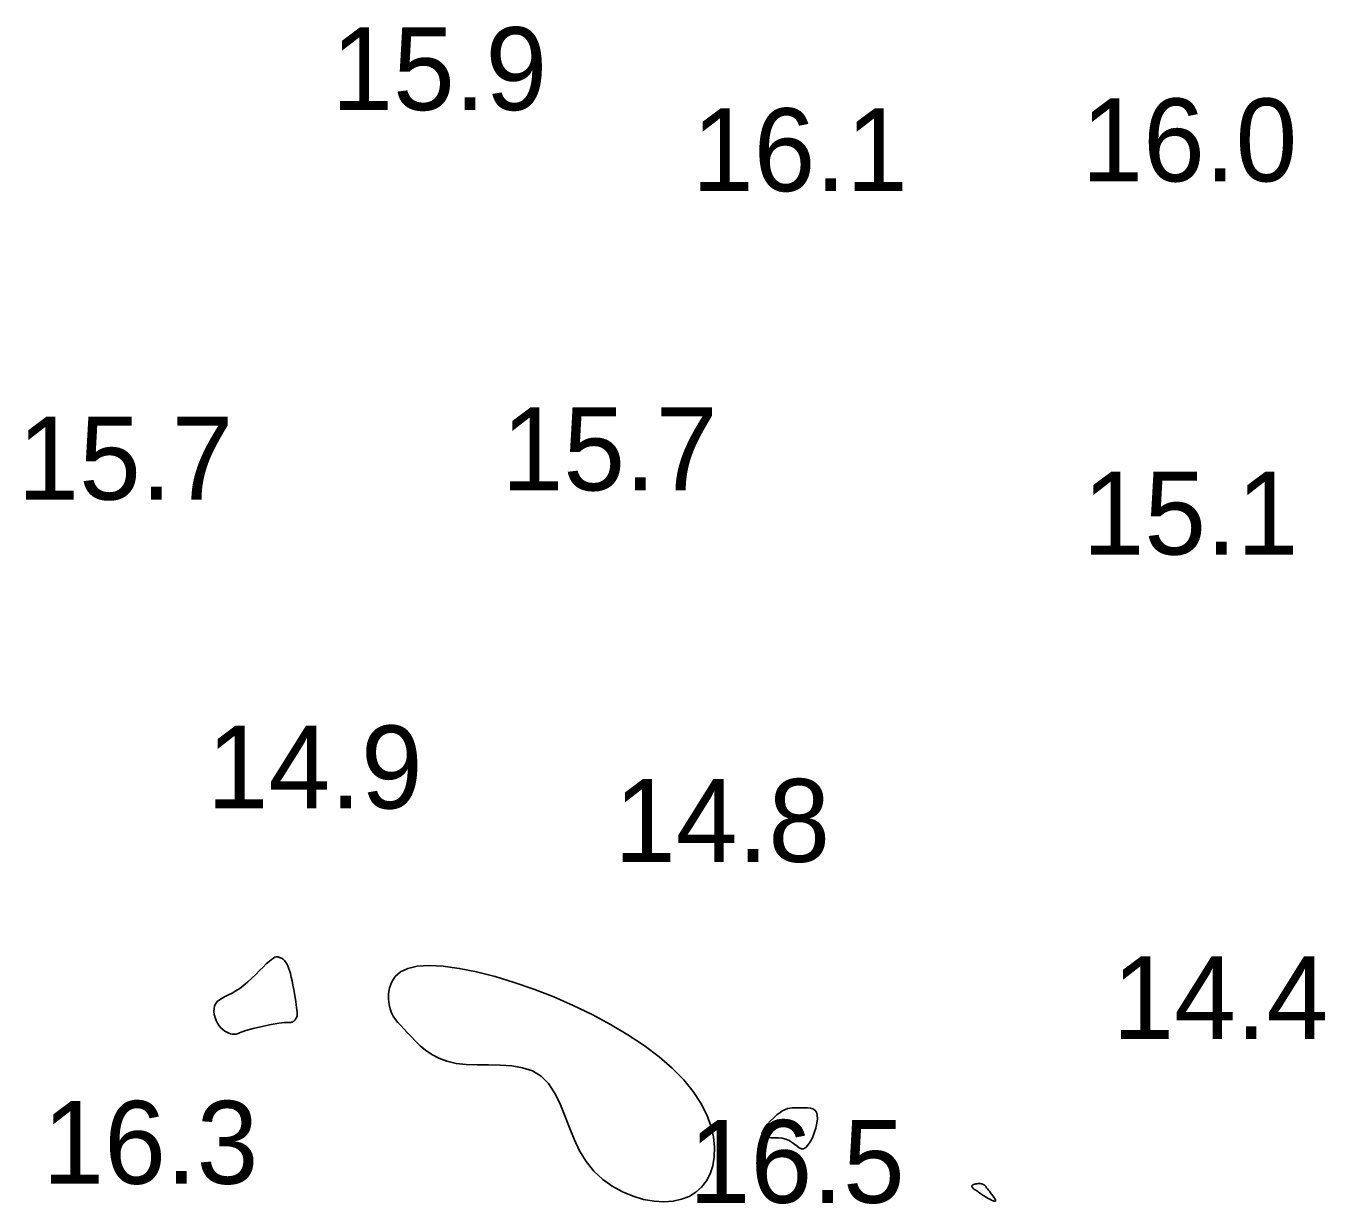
# Model space of a CAD drawing. Extents: x 3040093 to 3056816, y 408076 to 509144.
# Drawn here: x 3046106.3 to 3046184.7, y 434423.1 to 434494.2 of the extents above; entities that cross this region are included whole.
import ezdxf

# ---------------------------------------------------------------- set-up
doc = ezdxf.new("R2010")
doc.units = 0
doc.layers.add('V-CHAN-CONT-EL17', color=7, linetype='Continuous')
doc.layers.add('V-TOPO-SOUN-0610', color=7, linetype='Continuous')

msp = doc.modelspace()

# ---------------------------------------------------------------- linework, layer by layer
at = {"layer": 'V-CHAN-CONT-EL17'}
for points in [[(3046118.747, 434433.372), (3046118.646, 434433.395), (3046118.534, 434433.432), (3046118.416, 434433.484), (3046118.295, 434433.552), (3046118.174, 434433.638), (3046118.059, 434433.744), (3046117.951, 434433.872), (3046117.854, 434434.021), (3046117.772, 434434.188), (3046117.707, 434434.366), (3046117.662, 434434.549), (3046117.64, 434434.732), (3046117.645, 434434.908), (3046117.678, 434435.072), (3046117.744, 434435.217), (3046117.843, 434435.34), (3046117.974, 434435.446), (3046118.131, 434435.543), (3046118.313, 434435.636), (3046118.515, 434435.734), (3046118.733, 434435.844), (3046118.963, 434435.973), (3046119.202, 434436.127), (3046119.446, 434436.313), (3046119.692, 434436.522), (3046119.934, 434436.746), (3046120.169, 434436.975), (3046120.394, 434437.2), (3046120.603, 434437.411), (3046120.794, 434437.599), (3046120.962, 434437.754), (3046121.104, 434437.871), (3046121.222, 434437.951), (3046121.319, 434438.001), (3046121.398, 434438.026), (3046121.462, 434438.032), (3046121.514, 434438.025), (3046121.557, 434438.01), (3046121.593, 434437.994), (3046121.626, 434437.98), (3046121.657, 434437.969), (3046121.686, 434437.958), (3046121.715, 434437.946), (3046121.744, 434437.932), (3046121.776, 434437.913), (3046121.809, 434437.888), (3046121.847, 434437.855), (3046121.888, 434437.813), (3046121.933, 434437.759), (3046121.982, 434437.69), (3046122.033, 434437.603), (3046122.086, 434437.496), (3046122.14, 434437.366), (3046122.195, 434437.21), (3046122.249, 434437.025), (3046122.303, 434436.811), (3046122.355, 434436.574), (3046122.405, 434436.323), (3046122.453, 434436.065), (3046122.497, 434435.809), (3046122.537, 434435.564), (3046122.572, 434435.338), (3046122.602, 434435.14), (3046122.627, 434434.974), (3046122.645, 434434.84), (3046122.658, 434434.732), (3046122.665, 434434.645), (3046122.667, 434434.575), (3046122.663, 434434.518), (3046122.654, 434434.468), (3046122.64, 434434.42), (3046122.62, 434434.372), (3046122.596, 434434.323), (3046122.567, 434434.275), (3046122.534, 434434.229), (3046122.498, 434434.187), (3046122.458, 434434.151), (3046122.415, 434434.12), (3046122.37, 434434.098), (3046122.322, 434434.084), (3046122.267, 434434.077), (3046122.202, 434434.074), (3046122.121, 434434.072), (3046122.02, 434434.069), (3046121.895, 434434.061), (3046121.741, 434434.047), (3046121.554, 434434.022), (3046121.332, 434433.986), (3046121.083, 434433.94), (3046120.816, 434433.886), (3046120.542, 434433.827), (3046120.27, 434433.764), (3046120.011, 434433.7), (3046119.775, 434433.638), (3046119.572, 434433.579), (3046119.408, 434433.526), (3046119.28, 434433.479), (3046119.18, 434433.439), (3046119.101, 434433.406), (3046119.034, 434433.382), (3046118.972, 434433.365), (3046118.909, 434433.358), (3046118.836, 434433.36)], [(3046130.624, 434437.515), (3046131.473, 434437.468), (3046132.431, 434437.335), (3046133.477, 434437.123), (3046134.592, 434436.839), (3046135.752, 434436.488), (3046136.939, 434436.076), (3046138.13, 434435.611), (3046139.306, 434435.098), (3046140.453, 434434.543), (3046141.557, 434433.95), (3046142.605, 434433.325), (3046143.584, 434432.674), (3046144.482, 434432), (3046145.283, 434431.311), (3046145.977, 434430.611), (3046146.552, 434429.905), (3046147.012, 434429.2), (3046147.363, 434428.505), (3046147.613, 434427.826), (3046147.767, 434427.171), (3046147.833, 434426.547), (3046147.817, 434425.962), (3046147.726, 434425.424), (3046147.565, 434424.938), (3046147.339, 434424.508), (3046147.051, 434424.137), (3046146.703, 434423.828), (3046146.299, 434423.582), (3046145.841, 434423.403), (3046145.333, 434423.293), (3046144.778, 434423.255), (3046144.181, 434423.29), (3046143.556, 434423.401), (3046142.918, 434423.587), (3046142.283, 434423.85), (3046141.666, 434424.19), (3046141.084, 434424.608), (3046140.552, 434425.105), (3046140.085, 434425.682), (3046139.694, 434426.334), (3046139.362, 434427.038), (3046139.067, 434427.768), (3046138.788, 434428.496), (3046138.501, 434429.194), (3046138.186, 434429.834), (3046137.82, 434430.39), (3046137.38, 434430.833), (3046136.853, 434431.145), (3046136.252, 434431.343), (3046135.597, 434431.453), (3046134.908, 434431.501), (3046134.208, 434431.514), (3046133.516, 434431.518), (3046132.852, 434431.538), (3046132.239, 434431.602), (3046131.692, 434431.728), (3046131.208, 434431.909), (3046130.783, 434432.135), (3046130.408, 434432.391), (3046130.08, 434432.665), (3046129.79, 434432.944), (3046129.532, 434433.215), (3046129.301, 434433.466), (3046129.091, 434433.688), (3046128.901, 434433.886), (3046128.732, 434434.071), (3046128.584, 434434.254), (3046128.457, 434434.443), (3046128.352, 434434.65), (3046128.269, 434434.884), (3046128.208, 434435.155), (3046128.172, 434435.469), (3046128.175, 434435.813), (3046128.233, 434436.167), (3046128.361, 434436.515), (3046128.577, 434436.837), (3046128.895, 434437.116), (3046129.333, 434437.333), (3046129.906, 434437.471)], [(3046151.951, 434428.754), (3046152.104, 434428.83), (3046152.246, 434428.879), (3046152.38, 434428.905), (3046152.512, 434428.916), (3046152.645, 434428.917), (3046152.786, 434428.915), (3046152.937, 434428.914), (3046153.102, 434428.919), (3046153.274, 434428.924), (3046153.446, 434428.92), (3046153.61, 434428.9), (3046153.759, 434428.854), (3046153.883, 434428.775), (3046153.976, 434428.654), (3046154.029, 434428.482), (3046154.037, 434428.257), (3046154.004, 434427.99), (3046153.938, 434427.701), (3046153.844, 434427.405), (3046153.73, 434427.122), (3046153.602, 434426.868), (3046153.468, 434426.661), (3046153.333, 434426.519), (3046153.202, 434426.454), (3046153.074, 434426.456), (3046152.945, 434426.51), (3046152.81, 434426.602), (3046152.666, 434426.715), (3046152.508, 434426.834), (3046152.333, 434426.946), (3046152.135, 434427.033), (3046151.915, 434427.086), (3046151.682, 434427.111), (3046151.447, 434427.118), (3046151.223, 434427.119), (3046151.022, 434427.123), (3046150.857, 434427.142), (3046150.738, 434427.186), (3046150.679, 434427.266), (3046150.687, 434427.389), (3046150.756, 434427.547), (3046150.873, 434427.731), (3046151.027, 434427.928), (3046151.206, 434428.129), (3046151.4, 434428.323), (3046151.596, 434428.498), (3046151.782, 434428.645)], [(3046163.644, 434423.908), (3046163.581, 434423.952), (3046163.518, 434423.997), (3046163.459, 434424.044), (3046163.409, 434424.09), (3046163.371, 434424.134), (3046163.348, 434424.176), (3046163.346, 434424.213), (3046163.365, 434424.246), (3046163.404, 434424.274), (3046163.459, 434424.298), (3046163.524, 434424.317), (3046163.595, 434424.331), (3046163.668, 434424.341), (3046163.739, 434424.348), (3046163.804, 434424.35), (3046163.858, 434424.349), (3046163.903, 434424.345), (3046163.94, 434424.338), (3046163.969, 434424.33), (3046163.993, 434424.321), (3046164.012, 434424.312), (3046164.028, 434424.302), (3046164.042, 434424.294), (3046164.055, 434424.287), (3046164.067, 434424.281), (3046164.079, 434424.276), (3046164.091, 434424.271), (3046164.102, 434424.266), (3046164.112, 434424.261), (3046164.122, 434424.254), (3046164.132, 434424.247), (3046164.141, 434424.237), (3046164.152, 434424.223), (3046164.165, 434424.205), (3046164.184, 434424.179), (3046164.209, 434424.144), (3046164.242, 434424.099), (3046164.286, 434424.042), (3046164.341, 434423.97), (3046164.409, 434423.885), (3046164.485, 434423.788), (3046164.563, 434423.687), (3046164.637, 434423.587), (3046164.702, 434423.493), (3046164.752, 434423.41), (3046164.781, 434423.344), (3046164.783, 434423.3), (3046164.755, 434423.283), (3046164.701, 434423.289), (3046164.626, 434423.314), (3046164.536, 434423.353), (3046164.438, 434423.403), (3046164.336, 434423.459), (3046164.237, 434423.516), (3046164.147, 434423.57), (3046164.07, 434423.618), (3046164.004, 434423.659), (3046163.948, 434423.697), (3046163.897, 434423.731), (3046163.85, 434423.764), (3046163.804, 434423.797), (3046163.756, 434423.831), (3046163.703, 434423.868)]]:
    msp.add_lwpolyline(points, close=True, dxfattribs=at)

# ---------------------------------------------------------------- texts
at = {"layer": 'V-TOPO-SOUN-0610'}
for s, p in [('15.9 ', (3046124.723, 434489.11)), ('16.1 ', (3046146.473, 434484.22)), ('16.0 ', (3046169.963, 434484.81)), ('15.7 ', (3046134.993, 434466.17)), ('15.7 ', (3046105.793, 434465.61)), ('15.1 ', (3046170.033, 434462.3)), ('14.9 ', (3046117.213, 434446.98)), ('14.8 ', (3046141.783, 434443.76)), ('14.4 ', (3046171.833, 434433.07)), ('16.3 ', (3046107.303, 434424.34)), ('16.5 ', (3046146.283, 434423.19))]:
    msp.add_text(s, height=5, dxfattribs=at).set_placement(p)

doc.saveas('drawing.dxf')
